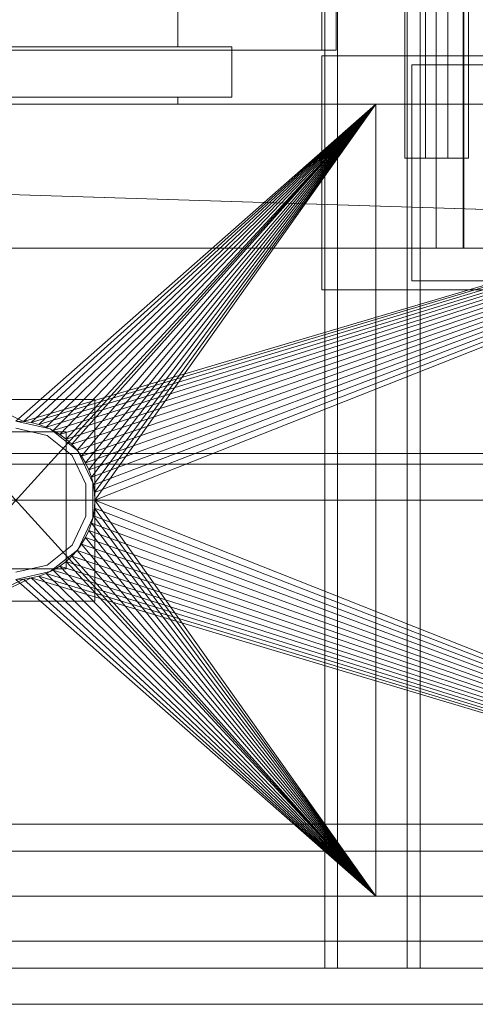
# Model space of a CAD drawing. Header units: millimetres. Extents: x -4738 to 65662, y -68080 to 6847.
# Tile 632 of 656: x 24051 to 24178, y -18460 to -18186. Entities that reach past the tile are written whole.
import ezdxf

# ---------------------------------------------------------------- set-up
doc = ezdxf.new("R2010")
doc.units = ezdxf.units.MM
for name, color, linetype, lineweight in [('superior_briquetadora', 7, 'Continuous', 0), ('superior_C02', 7, 'Continuous', 0), ('superior_C05', 7, 'Continuous', 0)]:
    doc.layers.add(name, color=color, linetype=linetype, lineweight=lineweight)

msp = doc.modelspace()

# ---------------------------------------------------------------- linework, layer by layer
at = {"layer": 'superior_briquetadora'}
for p, q in [((24135.067, -17805), (24135.067, -18195)), ((24139.067, -17805), (24139.067, -18195)), ((24095.067, -17816), (24095.067, -18194)), ((24110.067, -18194), (24030.067, -18194)), ((24045.067, -18195), (24135.067, -18195)), ((24054.48, -18194), (24047.543, -18194)), ((24139.067, -18195), (24049.067, -18195)), ((24064.504, -18194), (24054.48, -18194)), ((24075.631, -18194), (24064.504, -18194)), ((24085.655, -18194), (24075.631, -18194)), ((24092.592, -18194), (24085.655, -18194)), ((24095.067, -18194), (24092.592, -18194)), ((24110.067, -18208), (24110.067, -18194)), ((24135.067, -18195), (24139.067, -18195)), ((24110.067, -18208), (24030.067, -18208)), ((24047.543, -18208), (24054.48, -18208)), ((24054.48, -18208), (24064.504, -18208)), ((24064.504, -18208), (24075.631, -18208)), ((24075.631, -18208), (24085.655, -18208)), ((24085.655, -18208), (24092.592, -18208)), ((24092.592, -18208), (24095.067, -18208)), ((24095.067, -18208), (24095.067, -18210)), ((23750.067, -18210), (24150.067, -18210)), ((23870.067, -18210), (24150.067, -18210)), ((23870.067, -18210), (24350.067, -18210)), ((24052.224, -18298.106), (23870.067, -18210)), ((23870.067, -18210), (25830.067, -18210)), ((23900.067, -18210), (24150.067, -18210)), ((24150.067, -18210), (23929.237, -18210)), ((23950.067, -18210), (24150.067, -18210)), ((23950.067, -18430), (24150.067, -18210)), ((23950.067, -18210), (24150.067, -18430)), ((24230.067, -18210), (23954.067, -18210)), ((24243.401, -18210), (23954.067, -18210)), ((24047.543, -18210), (24054.48, -18210)), ((24050.067, -18298), (24150.067, -18210)), ((24052.224, -18298.106), (24350.067, -18210)), ((24052.224, -18298.106), (24150.067, -18210)), ((24054.359, -18298.423), (24350.067, -18210)), ((24054.359, -18298.423), (24150.067, -18210)), ((24054.48, -18210), (24064.504, -18210)), ((24350.067, -18210), (24056.454, -18298.947)), ((24056.454, -18298.947), (24150.067, -18210)), ((24350.067, -18210), (24058.487, -18299.675)), ((24058.487, -18299.675), (24150.067, -18210)), ((24350.067, -18210), (24060.438, -18300.598)), ((24060.438, -18300.598), (24150.067, -18210)), ((24350.067, -18210), (24062.29, -18301.708)), ((24062.29, -18301.708), (24150.067, -18210)), ((24350.067, -18210), (24064.024, -18302.994)), ((24064.024, -18302.994), (24150.067, -18210)), ((24064.504, -18210), (24075.631, -18210)), ((24350.067, -18210), (24065.624, -18304.444)), ((24065.624, -18304.444), (24150.067, -18210)), ((24350.067, -18210), (24067.074, -18306.043)), ((24067.074, -18306.043), (24150.067, -18210)), ((24350.067, -18210), (24068.36, -18307.777)), ((24068.36, -18307.777), (24150.067, -18210)), ((24350.067, -18210), (24069.47, -18309.629)), ((24069.47, -18309.629), (24150.067, -18210)), ((24350.067, -18210), (24070.393, -18311.581)), ((24070.393, -18311.581), (24150.067, -18210)), ((24350.067, -18210), (24071.12, -18313.614)), ((24071.12, -18313.614), (24150.067, -18210)), ((24350.067, -18210), (24071.645, -18315.708)), ((24071.645, -18315.708), (24150.067, -18210)), ((24350.067, -18210), (24071.962, -18317.844)), ((24071.962, -18317.844), (24150.067, -18210)), ((24350.067, -18210), (24072.067, -18320)), ((24150.067, -18210), (24072.067, -18320)), ((24075.631, -18210), (24085.655, -18210)), ((24085.655, -18210), (24092.592, -18210)), ((24092.592, -18210), (24095.067, -18210)), ((24150.067, -18430), (24150.067, -18210)), ((24150.067, -18210), (24230.067, -18210)), ((24350.067, -18210), (24150.067, -18210)), ((24150.067, -18320), (24150.067, -18210)), ((24072.067, -18292), (24028.067, -18292)), ((24072.067, -18348), (24072.067, -18292)), ((24059.613, -18300.179), (24050.067, -18298)), ((24050.067, -18298), (24052.224, -18298.106)), ((24052.224, -18298.106), (24054.359, -18298.423)), ((24054.359, -18298.423), (24056.454, -18298.947)), ((24056.454, -18298.947), (24058.487, -18299.675)), ((24058.487, -18299.675), (24060.438, -18300.598)), ((24064.067, -18301), (24036.067, -18301)), ((24058.745, -18301.981), (24050.067, -18300)), ((24065.704, -18307.53), (24058.745, -18301.981)), ((24067.268, -18306.283), (24059.613, -18300.179)), ((24060.438, -18300.598), (24062.29, -18301.708)), ((24062.29, -18301.708), (24064.024, -18302.994)), ((24064.067, -18339), (24064.067, -18301)), ((24064.024, -18302.994), (24065.624, -18304.444)), ((24065.624, -18304.444), (24067.074, -18306.043)), ((24069.566, -18315.55), (24065.704, -18307.53)), ((24067.074, -18306.043), (24068.36, -18307.777)), ((24071.516, -18315.105), (24067.268, -18306.283)), ((24068.36, -18307.777), (24069.47, -18309.629)), ((24069.47, -18309.629), (24070.393, -18311.581)), ((24070.393, -18311.581), (24071.12, -18313.614)), ((24069.566, -18324.45), (24069.566, -18315.55)), ((24071.12, -18313.614), (24071.645, -18315.708)), ((24071.516, -18324.895), (24071.516, -18315.105)), ((24071.645, -18315.708), (24071.962, -18317.844)), ((24071.962, -18317.844), (24072.067, -18320)), ((23750.067, -18320), (25950.067, -18320)), ((24072.067, -18320), (24071.962, -18322.156)), ((24072.067, -18320), (24350.067, -18430)), ((24072.067, -18320), (24150.067, -18430)), ((24150.067, -18320), (25800.067, -18320)), ((24150.067, -18320), (25950.067, -18320)), ((24065.704, -18332.47), (24069.566, -18324.45)), ((24071.645, -18324.292), (24071.12, -18326.386)), ((24071.645, -18324.292), (24071.962, -18322.156)), ((24350.067, -18430), (24071.645, -18324.292)), ((24071.645, -18324.292), (24150.067, -18430)), ((24350.067, -18430), (24071.962, -18322.156)), ((24071.962, -18322.156), (24150.067, -18430)), ((24067.268, -18333.717), (24071.516, -18324.895)), ((24070.393, -18328.419), (24071.12, -18326.386)), ((24350.067, -18430), (24071.12, -18326.386)), ((24071.12, -18326.386), (24150.067, -18430)), ((24070.393, -18328.419), (24069.47, -18330.371)), ((24350.067, -18430), (24070.393, -18328.419)), ((24070.393, -18328.419), (24150.067, -18430)), ((24058.745, -18338.019), (24065.704, -18332.47)), ((24067.074, -18333.957), (24068.36, -18332.223)), ((24068.36, -18332.223), (24069.47, -18330.371)), ((24350.067, -18430), (24068.36, -18332.223)), ((24068.36, -18332.223), (24150.067, -18430)), ((24350.067, -18430), (24069.47, -18330.371)), ((24069.47, -18330.371), (24150.067, -18430)), ((24059.613, -18339.821), (24067.268, -18333.717)), ((24067.074, -18333.957), (24065.624, -18335.556)), ((24350.067, -18430), (24067.074, -18333.957)), ((24067.074, -18333.957), (24150.067, -18430)), ((24050.067, -18340), (24058.745, -18338.019)), ((24064.024, -18337.006), (24062.29, -18338.292)), ((24064.024, -18337.006), (24065.624, -18335.556)), ((24064.024, -18337.006), (24350.067, -18430)), ((24064.024, -18337.006), (24150.067, -18430)), ((24065.624, -18335.556), (24350.067, -18430)), ((24065.624, -18335.556), (24150.067, -18430)), ((24036.067, -18339), (24064.067, -18339)), ((24050.067, -18342), (24059.613, -18339.821)), ((24056.454, -18341.053), (24058.487, -18340.325)), ((24058.487, -18340.325), (24060.438, -18339.402)), ((24058.487, -18340.325), (24350.067, -18430)), ((24058.487, -18340.325), (24150.067, -18430)), ((24062.29, -18338.292), (24060.438, -18339.402)), ((24060.438, -18339.402), (24350.067, -18430)), ((24060.438, -18339.402), (24150.067, -18430)), ((24062.29, -18338.292), (24350.067, -18430)), ((24062.29, -18338.292), (24150.067, -18430)), ((24054.359, -18341.577), (23870.067, -18430)), ((24052.224, -18341.894), (23870.067, -18430)), ((24050.067, -18342), (24052.224, -18341.894)), ((24050.067, -18342), (24150.067, -18430)), ((24052.224, -18341.894), (24054.359, -18341.577)), ((24052.224, -18341.894), (24150.067, -18430)), ((24054.359, -18341.577), (24056.454, -18341.053)), ((24054.359, -18341.577), (24350.067, -18430)), ((24054.359, -18341.577), (24150.067, -18430)), ((24056.454, -18341.053), (24350.067, -18430)), ((24056.454, -18341.053), (24150.067, -18430)), ((24028.067, -18348), (24072.067, -18348)), ((23750.067, -18430), (25950.067, -18430)), ((23870.067, -18430), (24150.067, -18430)), ((24350.067, -18430), (23870.067, -18430)), ((25830.067, -18430), (23870.067, -18430)), ((23900.067, -18430), (25800.067, -18430)), ((24150.067, -18430), (23929.237, -18430)), ((24150.067, -18430), (23950.067, -18430)), ((23954.067, -18430), (24230.067, -18430)), ((23954.067, -18430), (25456.734, -18430)), ((24230.067, -18430), (24150.067, -18430)), ((24350.067, -18430), (24150.067, -18430)), ((23750.067, -18460), (25950.067, -18460)), ((23900.067, -18460), (25800.067, -18460))]:
    msp.add_line(p, q, dxfattribs=at)
at = {"layer": 'superior_C02'}
for p, q in [((24135.917, -17550), (24135.917, -18450)), ((24139.494, -18450), (24139.494, -17550)), ((24158.826, -18450), (24158.826, -17550)), ((24162.403, -17550), (24162.403, -18450)), ((24166.894, -17750), (24166.894, -18250)), ((24174.346, -18250), (24174.346, -17750)), ((24174.531, -18250), (24174.531, -17750)), ((24158.187, -17775), (24158.187, -18225)), ((24163.914, -18225), (24163.914, -17775)), ((24170.109, -18225), (24170.109, -17775)), ((24175.836, -17775), (24175.836, -18225)), ((24158.187, -18225), (24163.914, -18225)), ((24158.187, -18225), (24170.109, -18225)), ((24175.836, -18225), (24163.914, -18225)), ((24175.836, -18225), (24170.109, -18225)), ((24524.933, -18250), (23830.921, -18228.298)), ((23832.7, -18228.298), (24526.711, -18250)), ((24634.01, -18250), (15575.415, -18250)), ((15576.913, -18250), (24635.508, -18250)), ((24166.894, -18250), (24174.531, -18250)), ((24166.894, -18250), (24174.346, -18250)), ((24181.982, -18250), (24174.346, -18250)), ((24181.982, -18250), (24174.531, -18250)), ((24379.243, -18307), (23959.241, -18307)), ((23974.144, -18307), (24394.146, -18307)), ((23959.241, -18310), (24379.243, -18310)), ((23974.144, -18310), (24394.146, -18310)), ((24395.04, -18310), (23975.038, -18310)), ((24245.673, -18410), (23921.126, -18410)), ((23933.048, -18410), (24257.595, -18410)), ((24300.813, -18410), (23976.266, -18410)), ((23991.168, -18410), (24315.715, -18410)), ((23924.005, -18417.5), (24305.182, -18417.5)), ((24311.346, -18417.5), (23930.169, -18417.5)), ((23924.005, -18442.5), (24305.182, -18442.5)), ((23930.169, -18442.5), (24311.346, -18442.5)), ((23921.126, -18450), (24245.673, -18450)), ((23933.048, -18450), (24257.595, -18450)), ((23976.266, -18450), (24300.813, -18450)), ((23991.168, -18450), (24315.715, -18450)), ((24135.917, -18450), (24158.826, -18450)), ((24135.917, -18450), (24139.494, -18450)), ((24162.403, -18450), (24139.494, -18450)), ((24162.403, -18450), (24158.826, -18450))]:
    msp.add_line(p, q, dxfattribs=at)
at = {"layer": 'superior_C05'}
for p, q in [((24135.067, -18196.5), (24135.067, -18261.5)), ((24135.067, -18196.5), (24365.067, -18196.5)), ((24160.067, -18199), (24160.067, -18259)), ((24160.067, -18199), (24340.067, -18199)), ((24135.067, -18261.5), (24365.067, -18261.5)), ((24160.067, -18259), (24340.067, -18259))]:
    msp.add_line(p, q, dxfattribs=at)

doc.saveas('drawing.dxf')
